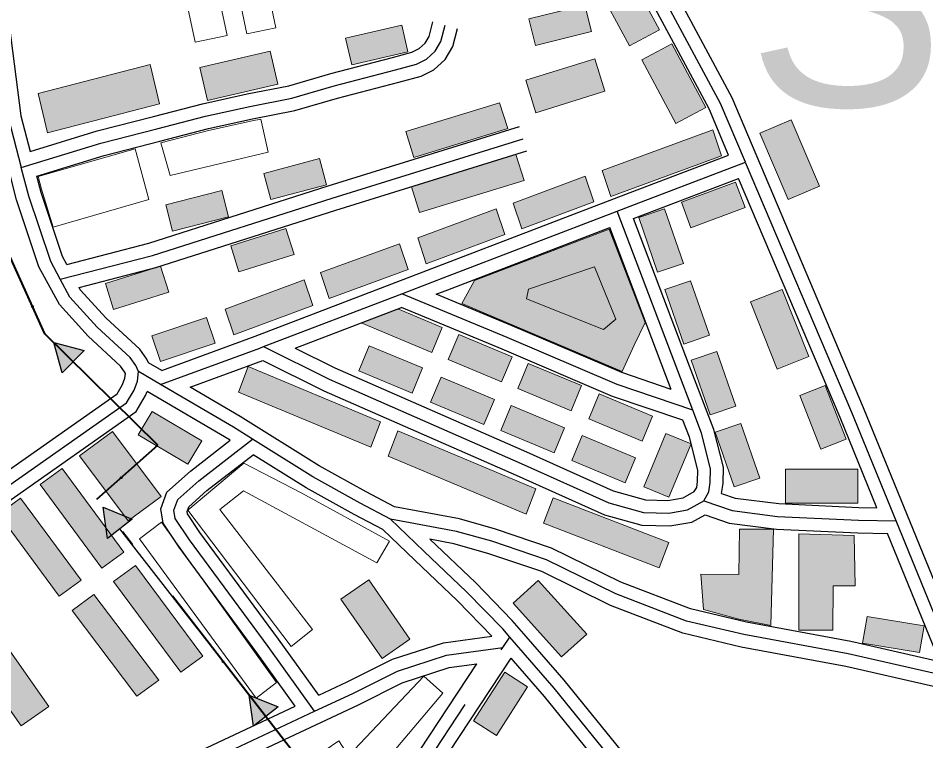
# Model space of a CAD drawing. Extents: x -64005 to -55000, y -89025 to -80000.
# Drawn here: x -63500 to -62966, y -81537 to -81112 of the extents above; entities that cross this region are included whole.
import ezdxf
from ezdxf.enums import TextEntityAlignment as Align

# ---------------------------------------------------------------- set-up
doc = ezdxf.new("R2010")
doc.units = 0
doc.header["$LTSCALE"] = 32
doc.linetypes.add('DOT_DASHED', pattern=[7.7, 5, -1.2, 0.3, -1.2])
doc.linetypes.add('LONG_DASHED', pattern=[7.5, 6, -1.5])
for name, color, linetype, lineweight in [('18', 7, 'Continuous', 25), ('21', 7, 'Continuous', 25), ('39', 7, 'LONG_DASHED', 25), ('7', 7, 'Continuous', 13)]:
    doc.layers.add(name, color=color, linetype=linetype, lineweight=lineweight)
doc.layers.add('44', color=7, linetype='Continuous')

msp = doc.modelspace()

# ---------------------------------------------------------------- hatches: boundary and pattern name
at = {"layer": '18'}
for points in [[(-63474.17, -81320.8), (-63479.09, -81302.97), (-63461.19, -81307.62)], [(-63447.44, -81418.22), (-63449.96, -81399.89), (-63432.83, -81406.87)], [(-63361.59, -81528.81), (-63364.11, -81510.48), (-63346.98, -81517.46)]]:
    msp.add_hatch(color=256, dxfattribs=at).paths.add_polyline_path(points)
at = {"layer": '7'}
for points in [[(-63160.4, -81090.73), (-63140.35, -81128.2), (-63122.72, -81118.77), (-63142.77, -81081.3)], [(-63166.53, -81104.19), (-63199.52, -81112.42), (-63195.65, -81127.95), (-63162.66, -81119.72)], [(-63274.22, -81116.15), (-63307.34, -81123.8), (-63303.74, -81139.39), (-63270.62, -81131.74)], [(-63133.02, -81136.42), (-63112.95, -81173.88), (-63095.32, -81164.44), (-63115.39, -81126.98)], [(-63351.75, -81131.35), (-63393.16, -81140.92), (-63388.65, -81160.41), (-63347.24, -81150.84)], [(-63422.33, -81139.18), (-63488.15, -81156.27), (-63482.75, -81179.42), (-63416.93, -81162.33)], [(-63160.72, -81135.9), (-63201.31, -81148.49), (-63195.38, -81167.6), (-63154.79, -81155.01)], [(-63216.68, -81161.73), (-63271.91, -81178.61), (-63267.12, -81193.88), (-63211.89, -81176.99)], [(-63063.51, -81179.59), (-63046.95, -81218.73), (-63028.53, -81210.93), (-63045.09, -81171.79)], [(-63091.15, -81177.74), (-63156.37, -81201.71), (-63151.31, -81216.89), (-63086.09, -81192.92)], [(-63322.66, -81194.57), (-63355.52, -81203.3), (-63351.42, -81218.77), (-63318.56, -81210.04)], [(-63207.1, -81192.29), (-63268.59, -81211.17), (-63263.81, -81226.44), (-63202.31, -81207.56)], [(-63166.3, -81204.95), (-63208.69, -81220.76), (-63203.63, -81235.94), (-63161.24, -81220.13)], [(-63077.85, -81208.43), (-63109.71, -81220.29), (-63104.13, -81235.29), (-63072.27, -81223.43)], [(-63380.24, -81213.44), (-63413.17, -81221.92), (-63409.18, -81237.42), (-63376.25, -81228.94)], [(-63218.79, -81224.14), (-63264.92, -81241.34), (-63259.86, -81256.52), (-63213.73, -81239.32)], [(-63108.59, -81256.28), (-63119.66, -81224.13), (-63134.79, -81229.34), (-63123.72, -81261.49)], [(-63342.45, -81235.8), (-63374.89, -81245.97), (-63370.11, -81261.24), (-63337.67, -81251.07)], [(-63137.59, -81304.48), (-63144.6, -81320.03), (-63238.98, -81279.85), (-63231.4, -81266.39), (-63152.19, -81236.24), (-63131.15, -81291.02)], [(-63275.63, -81244.74), (-63322.16, -81261.76), (-63317.1, -81276.94), (-63270.57, -81259.92)], [(-63416.16, -81257.99), (-63448.6, -81268.16), (-63443.82, -81283.43), (-63411.38, -81273.26)], [(-63155.6, -81295.25), (-63200.89, -81277.25), (-63199.76, -81271.56), (-63160.91, -81258.29), (-63148.4, -81289.19)], [(-63331.68, -81265.97), (-63378.15, -81283.26), (-63373.09, -81298.44), (-63326.62, -81281.15)], [(-63093.24, -81298.65), (-63104.31, -81266.5), (-63119.44, -81271.71), (-63108.37, -81303.86)], [(-63034.84, -81311.22), (-63050.41, -81271.67), (-63069.02, -81279), (-63053.45, -81318.55)], [(-63250.47, -81293.99), (-63276.51, -81283.1), (-63298.13, -81291.31), (-63256.62, -81308.76)], [(-63389.1, -81288.15), (-63421.36, -81298.91), (-63416.3, -81314.09), (-63384.04, -81303.33)], [(-63209.42, -81311.23), (-63240.8, -81298.15), (-63246.96, -81312.91), (-63215.58, -81325.99)], [(-63262, -81317.87), (-63293.38, -81304.79), (-63299.54, -81319.55), (-63268.16, -81332.63)], [(-63077.74, -81340.27), (-63088.81, -81308.12), (-63103.94, -81313.33), (-63092.87, -81345.48)], [(-63286.83, -81349.61), (-63364.65, -81317.08), (-63370.33, -81332.03), (-63292.52, -81364.57)], [(-63168.43, -81328.26), (-63199.81, -81315.18), (-63205.97, -81329.94), (-63174.59, -81343.02)], [(-63219.75, -81336.35), (-63251.13, -81323.27), (-63257.29, -81338.03), (-63225.91, -81351.11)], [(-63126.71, -81346.2), (-63158.09, -81333.12), (-63164.25, -81347.88), (-63132.87, -81360.96)], [(-63012.79, -81359.82), (-63025.24, -81328.18), (-63040.13, -81334.04), (-63027.68, -81365.68)], [(-63391.93, -81360.74), (-63421.21, -81343.44), (-63429.35, -81357.22), (-63400.07, -81374.52)], [(-63178.54, -81353.03), (-63209.92, -81339.95), (-63216.08, -81354.71), (-63184.7, -81367.79)], [(-63063.63, -81382.66), (-63074.7, -81350.51), (-63089.83, -81355.72), (-63078.76, -81387.87)], [(-63463.89, -81369.7), (-63435.34, -81407.84), (-63415.92, -81393.5), (-63444.47, -81355.36)], [(-63195.47, -81388.97), (-63276.52, -81354.89), (-63282.2, -81369.84), (-63201.15, -81403.93)], [(-63136.69, -81370.74), (-63168.07, -81357.66), (-63174.23, -81372.42), (-63142.85, -81385.5)], [(-63118.84, -81356.42), (-63131.92, -81387.8), (-63117.16, -81393.96), (-63104.08, -81362.58)], [(-63437.81, -81426.33), (-63474.15, -81376.97), (-63487.07, -81386.41), (-63450.73, -81435.77)], [(-63005.93, -81377.41), (-63048.43, -81377.41), (-63048.43, -81397.41), (-63005.93, -81397.41)], [(-63463.01, -81442.83), (-63498.58, -81394.5), (-63511.5, -81403.94), (-63475.93, -81452.27)], [(-63117.05, -81420.58), (-63185.18, -81394.31), (-63190.86, -81409.26), (-63122.73, -81435.54)], [(-63057.09, -81469.51), (-63055.62, -81412.81), (-63075.62, -81412.82), (-63076.04, -81439.47), (-63098.21, -81439.28), (-63096.69, -81460.14), (-63075.99, -81465.73)], [(-63020.56, -81472.16), (-63020.51, -81446.19), (-63007.44, -81446.19), (-63008.01, -81416.43), (-63040.56, -81415.47), (-63040.56, -81472.17)], [(-63391.35, -81487.57), (-63430.96, -81434.22), (-63443.88, -81443.66), (-63404.27, -81497)], [(-63269.48, -81477.5), (-63293.74, -81442.6), (-63310.16, -81454.02), (-63285.9, -81488.92)], [(-63208.82, -81456.44), (-63180.29, -81487.94), (-63165.46, -81474.52), (-63193.99, -81443.02)], [(-63417.29, -81501.62), (-63455.4, -81451.28), (-63468.32, -81460.72), (-63430.21, -81511.05)], [(-62966.99, -81469.71), (-63000.53, -81464.13), (-63003.15, -81479.91), (-62969.61, -81485.49)], [(-63522.68, -81493.88), (-63498.25, -81528.66), (-63481.88, -81517.16), (-63506.31, -81482.38)], [(-63213.72, -81496.98), (-63231.98, -81525.66), (-63218.48, -81534.26), (-63200.22, -81505.58)]]:
    msp.add_hatch(color=256, dxfattribs=at).paths.add_polyline_path(points)

# ---------------------------------------------------------------- linework, layer by layer
at = {"layer": '18'}
msp.add_line((-63394.77, -81470.98), (-63440.13, -81412.54), dxfattribs=at)
at = {"layer": '18', "linetype": 'DOT_DASHED', "lineweight": 40}
msp.add_lwpolyline([(-63319.9, -81696.94), (-63356.25, -81647.41), (-63311.14, -81578.71), (-63453.62, -81395.17), (-63417.75, -81363.38), (-63484.38, -81297.76), (-63531.53, -81193.17), (-63540.75, -81113.2), (-63482.33, -81102.94), (-63396.22, -81090.64), (-63407.47, -81009.99), (-63341.86, -81008.96), (-63335.71, -81025.37), (-63210.66, -80994.61), (-63202.46, -80898.22), (-63214.48, -80831.59)], dxfattribs=at)
at = {"layer": '18'}
for points in [[(-63474.17, -81320.8), (-63479.09, -81302.97), (-63461.19, -81307.62)], [(-63474.17, -81320.8), (-63479.09, -81302.97), (-63461.19, -81307.62)], [(-63447.44, -81418.22), (-63449.96, -81399.89), (-63432.83, -81406.87)], [(-63361.59, -81528.81), (-63364.11, -81510.48), (-63346.98, -81517.46)]]:
    msp.add_lwpolyline(points, close=True, dxfattribs=at)
for points in [[(-63420.67, -81365.97), (-63417.75, -81363.38), (-63467.68, -81314.21)], [(-63313.13, -81581.74), (-63311.14, -81578.71), (-63354.28, -81523.13)]]:
    msp.add_lwpolyline(points, dxfattribs=at)
for centre in [(-63491.6, -81281.74), (-63439.38, -81382.55), (-63379.44, -81490.73)]:
    msp.add_circle(centre, 0.5, dxfattribs=at)
at = {"layer": '21'}
for p, q in [((-63137.9, -81229.82), (-63076.11, -81206.34)), ((-63337.02, -81306.2), (-63274.37, -81282.22)), ((-63415.44, -81319.42), (-63423.35, -81314.78)), ((-63398.71, -81329.23), (-63356.09, -81313.49)), ((-63375.16, -81360.44), (-63424.1, -81331.73)), ((-62957.7, -81490.8), (-62988.5, -81415.37))]:
    msp.add_line(p, q, dxfattribs=at)
for points in [[(-63081.97, -81192.52), (-63093.5, -81165.35), (-63166.74, -81028.7), (-63212.65, -80943.65)], [(-62940.2, -81493.99), (-63002.56, -81341.26), (-63079.96, -81158.87), (-63153.52, -81021.6), (-63193.84, -80946.92)], [(-63522.69, -81051.21), (-63516.32, -81064.75), (-63507.19, -81100.43), (-63498.36, -81169.49), (-63492.87, -81190.37)], [(-63492.87, -81190.37), (-63453.44, -81178.27), (-63420.34, -81169.86), (-63391.47, -81162.41), (-63365.28, -81156.56), (-63340.68, -81151.72), (-63316.08, -81144.6), (-63279.81, -81135.06), (-63268.32, -81132.02), (-63264.12, -81129.84), (-63260.56, -81126.61), (-63258.19, -81122.65), (-63255.91, -81114.16)], [(-63489.06, -81204.89), (-63449.4, -81192.71), (-63416.62, -81184.4), (-63387.95, -81176.99), (-63362.2, -81171.24), (-63337.14, -81166.32), (-63312.08, -81159.06), (-63275.99, -81149.56), (-63262.88, -81146.1), (-63255.48, -81142.26), (-63248.84, -81136.21), (-63244.25, -81128.57), (-63241.43, -81118.04)], [(-63471.43, -81256.95), (-63423.09, -81244.36), (-63317.51, -81210.66), (-63205.04, -81175.79)], [(-63464.11, -81270.54), (-63418.91, -81258.78), (-63313.01, -81224.96), (-63200.6, -81190.11)], [(-63415.44, -81319.42), (-63360.5, -81299.13), (-63252.55, -81257.81), (-63139.98, -81214.56), (-63081.97, -81192.52)], [(-63637.3, -81485.05), (-63626.46, -81477.33), (-63577.78, -81431.27), (-63525.13, -81391.58), (-63441.84, -81333.19), (-63438.59, -81327.64), (-63437.22, -81323.98), (-63436.92, -81321.19), (-63437.39, -81320.1), (-63439.76, -81316.79), (-63458.87, -81299.12), (-63475.77, -81280.52), (-63487.75, -81258.27), (-63500.89, -81218.87), (-63505.39, -81201.74)], [(-63471.43, -81256.95), (-63473.93, -81252.29), (-63486.51, -81214.59), (-63489.06, -81204.89)], [(-62994.68, -81400.24), (-63016.4, -81347.02), (-63076.11, -81206.34)], [(-63086.07, -81391.75), (-63085.26, -81385.87), (-63085.04, -81376.36), (-63090.71, -81354.09), (-63104.89, -81316.91), (-63137.9, -81229.82)], [(-63254.05, -81274.44), (-63247.17, -81271.81), (-63151.89, -81235.21)], [(-63115.76, -81330.49), (-63118.91, -81322.25), (-63151.89, -81235.21)], [(-63423.35, -81314.78), (-63424.27, -81312.66), (-63428.46, -81306.81), (-63448.21, -81288.54), (-63463.43, -81271.8), (-63464.11, -81270.54)], [(-63115.76, -81330.49), (-63144.85, -81320.61), (-63209.42, -81293.04), (-63254.05, -81274.44)], [(-63108.82, -81348.7), (-63150.21, -81334.63), (-63215.26, -81306.86), (-63274.37, -81282.22)], [(-63337.02, -81306.2), (-63313.75, -81317.74), (-63200.95, -81367.34), (-63149.89, -81390.24), (-63130.86, -81395.53), (-63117.74, -81395.85), (-63108.74, -81394.31), (-63102.15, -81390.61), (-63100.73, -81388.24), (-63100.24, -81384.67), (-63100.08, -81378.06), (-63105.03, -81358.63), (-63108.82, -81348.7)], [(-63356.09, -81313.49), (-63320.11, -81331.34), (-63207.03, -81381.04), (-63154.99, -81404.38), (-63133.1, -81410.47), (-63116.64, -81410.89), (-63103.66, -81408.65), (-63095.8, -81404.25)], [(-63628.68, -81497.33), (-63616.9, -81488.95), (-63568.08, -81442.75), (-63516.31, -81403.72), (-63430.56, -81343.59), (-63424.99, -81334.12), (-63424.1, -81331.73)], [(-63278.5, -81399.64), (-63295.16, -81390.87), (-63322.89, -81375.54), (-63369.43, -81346.41), (-63398.71, -81329.23)], [(-63336.93, -81517.05), (-63359.02, -81486.36), (-63405.35, -81423.31), (-63414.7, -81409.29), (-63416.02, -81400.82), (-63412.44, -81390.98), (-63398.52, -81378.55), (-63375.16, -81360.44)], [(-63323.11, -81510.58), (-63346.88, -81477.54), (-63393.05, -81414.71), (-63400.38, -81403.71), (-63400.6, -81402.32), (-63399.64, -81399.66), (-63388.92, -81390.09), (-63361.67, -81368.96)], [(-63285.43, -81412.94), (-63302.28, -81404.07), (-63330.51, -81388.48), (-63361.67, -81368.96)], [(-63086.07, -81391.75), (-63078.15, -81394.5), (-63052.5, -81397.77), (-63005.33, -81400.02), (-62994.68, -81400.24)], [(-62957.7, -81490.8), (-63010.05, -81478.89), (-63071.42, -81467.54), (-63104.47, -81459.74), (-63145.39, -81444), (-63186.19, -81423.92), (-63219.12, -81412.72), (-63240.29, -81406.77), (-63278.5, -81399.64)], [(-63095.8, -81404.25), (-63081.59, -81409.18), (-63053.8, -81412.73), (-63005.83, -81415.02), (-62988.5, -81415.37)], [(-63221.31, -81475.71), (-63241.47, -81454.92), (-63266.55, -81431.12), (-63285.43, -81412.94)], [(-63201.12, -81475.9), (-63209.37, -81466.47), (-63230.91, -81444.26), (-63257.79, -81418.76)], [(-62950.98, -81507.25), (-62961.41, -81505.34), (-63013.07, -81493.59), (-63074.5, -81482.22), (-63108.91, -81474.1), (-63151.41, -81457.76), (-63191.95, -81437.8), (-63223.56, -81427.06), (-63243.71, -81421.39), (-63257.79, -81418.76)], [(-63323.11, -81510.58), (-63306.37, -81502.74), (-63279.68, -81489.39), (-63249.74, -81479.62), (-63221.31, -81475.71)], [(-63007.5, -81743.27), (-63020.24, -81730.52), (-63051.33, -81679.09), (-63093.42, -81611.3), (-63110.06, -81586.34), (-63137.42, -81552.69), (-63178.81, -81501.6), (-63201.12, -81475.9)], [(-63534.99, -81629.18), (-63437.45, -81580.68), (-63299.83, -81516.24), (-63273.96, -81503.31), (-63246.36, -81494.3), (-63230.15, -81492.07)], [(-63457.38, -81734.84), (-63441.81, -81723.57), (-63359.85, -81667.6), (-63330.45, -81644.5), (-63230.15, -81492.07)], [(-63448.93, -81747.24), (-63433.19, -81735.85), (-63350.97, -81679.7), (-63319.27, -81654.78), (-63209.95, -81488.65)], [(-63023.58, -81748.4), (-63032.14, -81739.84), (-63064.13, -81686.93), (-63106.04, -81619.42), (-63122.14, -81595.26), (-63149.06, -81562.15), (-63190.29, -81511.24), (-63209.95, -81488.65)], [(-63544.14, -81616.98), (-63443.97, -81567.18), (-63336.93, -81517.05)]]:
    msp.add_lwpolyline(points, dxfattribs=at)
at = {"layer": '39', "linetype": 'DOT_DASHED'}
for p, q in [((-63355.69, -81305.32), (-63274.26, -81274.15)), ((-63416.17, -81327.68), (-63429.25, -81320.01)), ((-62945.59, -81500.62), (-62983.42, -81407.97)), ((-63214.8, -81482.38), (-63210.78, -81476.27))]:
    msp.add_line(p, q, dxfattribs=at)
for points in [[(-63072.02, -81196.76), (-63086.73, -81162.11), (-63160.13, -81025.15), (-63210.81, -80931.28)], [(-63533.07, -81046.15), (-63529.84, -81053.64), (-63523.41, -81067.3), (-63514.57, -81101.84), (-63505.74, -81170.93), (-63498.14, -81199.83)], [(-63498.14, -81199.83), (-63451.42, -81185.49), (-63418.48, -81177.13), (-63389.71, -81169.7), (-63363.74, -81163.9), (-63338.91, -81159.02), (-63314.08, -81151.83), (-63277.9, -81142.31), (-63265.6, -81139.06), (-63259.8, -81136.05), (-63254.7, -81131.41), (-63251.22, -81125.61), (-63248.67, -81116.1)], [(-63475.24, -81265.69), (-63421, -81251.57), (-63315.26, -81217.81), (-63202.82, -81182.95)], [(-63475.24, -81265.69), (-63480.84, -81255.28), (-63493.7, -81216.73), (-63498.14, -81199.83)], [(-63147.55, -81225.51), (-63137.3, -81221.57), (-63072.02, -81196.76)], [(-62983.42, -81407.97), (-63009.48, -81344.14), (-63072.02, -81196.76)], [(-63274.26, -81274.15), (-63249.86, -81264.81), (-63147.55, -81225.51)], [(-63103.07, -81342.73), (-63111.9, -81319.58), (-63147.55, -81225.51)], [(-63429.25, -81320.01), (-63430.83, -81316.38), (-63434.11, -81311.8), (-63453.54, -81293.83), (-63469.6, -81276.16), (-63475.24, -81265.69)], [(-63103.07, -81342.73), (-63147.53, -81327.62), (-63212.34, -81299.95), (-63274.26, -81274.15)], [(-63416.17, -81327.68), (-63357.86, -81306.15), (-63355.69, -81305.32)], [(-63355.69, -81305.32), (-63316.93, -81324.54), (-63203.99, -81374.19), (-63152.44, -81397.31), (-63131.98, -81403), (-63117.19, -81403.37), (-63106.2, -81401.48), (-63096.64, -81396.02)], [(-63641.13, -81496.99), (-63621.68, -81483.14), (-63572.93, -81437.01), (-63520.72, -81397.65), (-63436.2, -81338.39), (-63431.79, -81330.88), (-63429.86, -81325.72), (-63429.25, -81320.01)], [(-63362.13, -81359.83), (-63373.32, -81352.82), (-63416.17, -81327.68)], [(-63096.64, -81396.02), (-63093.51, -81390.77), (-63092.75, -81385.27), (-63092.56, -81377.21), (-63097.87, -81356.36), (-63103.07, -81342.73)], [(-63325.56, -81520.01), (-63352.95, -81481.95), (-63399.2, -81419.01), (-63407.54, -81406.5), (-63408.31, -81401.57), (-63406.04, -81395.32), (-63393.72, -81384.32), (-63362.13, -81359.83)], [(-63280.99, -81406.8), (-63298.72, -81397.47), (-63326.7, -81382.01), (-63362.13, -81359.83)], [(-63096.64, -81396.02), (-63079.87, -81401.84), (-63053.15, -81405.25), (-63005.58, -81407.52), (-62983.42, -81407.97)], [(-63210.78, -81476.27), (-63214.89, -81471.55), (-63236.19, -81449.59), (-63261.37, -81425.7), (-63280.99, -81406.8)], [(-62945.59, -81500.62), (-62959.9, -81497.99), (-63011.56, -81486.24), (-63072.96, -81474.88), (-63106.69, -81466.92), (-63148.4, -81450.88), (-63189.07, -81430.86), (-63221.34, -81419.89), (-63242, -81414.08), (-63280.99, -81406.8)], [(-63012.8, -81748.57), (-63026.19, -81735.18), (-63057.73, -81683.01), (-63099.73, -81615.36), (-63116.1, -81590.8), (-63143.24, -81557.42), (-63184.55, -81506.42), (-63210.78, -81476.27)], [(-63461.23, -81746.88), (-63437.5, -81729.71), (-63355.41, -81673.65), (-63324.86, -81649.64), (-63214.8, -81482.38)], [(-63325.56, -81520.01), (-63303.1, -81509.49), (-63276.82, -81496.35), (-63248.05, -81486.96), (-63214.8, -81482.38)], [(-63548.66, -81627.6), (-63440.71, -81573.93), (-63325.56, -81520.01)]]:
    msp.add_lwpolyline(points, dxfattribs=at)
at = {"layer": '7'}
for points in [[(-63393.89, -81043.03), (-63377.1, -81122.14), (-63395.94, -81126.14), (-63412.73, -81047.03)], [(-63364.13, -81042.59), (-63348.41, -81117.55), (-63365.4, -81121.16), (-63381.12, -81046.2)], [(-63160.4, -81090.73), (-63140.35, -81128.2), (-63122.72, -81118.77), (-63142.77, -81081.3)], [(-63166.53, -81104.19), (-63199.52, -81112.42), (-63195.65, -81127.95), (-63162.66, -81119.72)], [(-63274.22, -81116.15), (-63307.34, -81123.8), (-63303.74, -81139.39), (-63270.62, -81131.74)], [(-63133.02, -81136.42), (-63112.95, -81173.88), (-63095.32, -81164.44), (-63115.39, -81126.98)], [(-63351.75, -81131.35), (-63393.16, -81140.92), (-63388.65, -81160.41), (-63347.24, -81150.84)], [(-63422.33, -81139.18), (-63488.15, -81156.27), (-63482.75, -81179.42), (-63416.93, -81162.33)], [(-63160.72, -81135.9), (-63201.31, -81148.49), (-63195.38, -81167.6), (-63154.79, -81155.01)], [(-63216.68, -81161.73), (-63271.91, -81178.61), (-63267.12, -81193.88), (-63211.89, -81176.99)], [(-63415.97, -81185.34), (-63387.94, -81178.09), (-63362.26, -81172.36), (-63357.15, -81171.36), (-63352.84, -81190.9), (-63410.55, -81204.6)], [(-63063.51, -81179.59), (-63046.95, -81218.73), (-63028.53, -81210.93), (-63045.09, -81171.79)], [(-63091.15, -81177.74), (-63156.37, -81201.71), (-63151.31, -81216.89), (-63086.09, -81192.92)], [(-63488.22, -81205.23), (-63486.3, -81212.53), (-63479.49, -81235.02), (-63423.18, -81218.63), (-63431.11, -81188.77)], [(-63322.66, -81194.57), (-63355.52, -81203.3), (-63351.42, -81218.77), (-63318.56, -81210.04)], [(-63207.1, -81192.29), (-63268.59, -81211.17), (-63263.81, -81226.44), (-63202.31, -81207.56)], [(-63166.3, -81204.95), (-63208.69, -81220.76), (-63203.63, -81235.94), (-63161.24, -81220.13)], [(-63077.85, -81208.43), (-63109.71, -81220.29), (-63104.13, -81235.29), (-63072.27, -81223.43)], [(-63380.24, -81213.44), (-63413.17, -81221.92), (-63409.18, -81237.42), (-63376.25, -81228.94)], [(-63218.79, -81224.14), (-63264.92, -81241.34), (-63259.86, -81256.52), (-63213.73, -81239.32)], [(-63108.59, -81256.28), (-63119.66, -81224.13), (-63134.79, -81229.34), (-63123.72, -81261.49)], [(-63342.45, -81235.8), (-63374.89, -81245.97), (-63370.11, -81261.24), (-63337.67, -81251.07)], [(-63137.59, -81304.48), (-63144.6, -81320.03), (-63238.98, -81279.85), (-63231.4, -81266.39), (-63152.19, -81236.24), (-63131.15, -81291.02)], [(-63275.63, -81244.74), (-63322.16, -81261.76), (-63317.1, -81276.94), (-63270.57, -81259.92)], [(-63416.16, -81257.99), (-63448.6, -81268.16), (-63443.82, -81283.43), (-63411.38, -81273.26)], [(-63155.6, -81295.25), (-63200.89, -81277.25), (-63199.76, -81271.56), (-63160.91, -81258.29), (-63148.4, -81289.19)], [(-63331.68, -81265.97), (-63378.15, -81283.26), (-63373.09, -81298.44), (-63326.62, -81281.15)], [(-63093.24, -81298.65), (-63104.31, -81266.5), (-63119.44, -81271.71), (-63108.37, -81303.86)], [(-63034.84, -81311.22), (-63050.41, -81271.67), (-63069.02, -81279), (-63053.45, -81318.55)], [(-63250.47, -81293.99), (-63276.51, -81283.1), (-63298.13, -81291.31), (-63256.62, -81308.76)], [(-63389.1, -81288.15), (-63421.36, -81298.91), (-63416.3, -81314.09), (-63384.04, -81303.33)], [(-63209.42, -81311.23), (-63240.8, -81298.15), (-63246.96, -81312.91), (-63215.58, -81325.99)], [(-63262, -81317.87), (-63293.38, -81304.79), (-63299.54, -81319.55), (-63268.16, -81332.63)], [(-63077.74, -81340.27), (-63088.81, -81308.12), (-63103.94, -81313.33), (-63092.87, -81345.48)], [(-63286.83, -81349.61), (-63364.65, -81317.08), (-63370.33, -81332.03), (-63292.52, -81364.57)], [(-63168.43, -81328.26), (-63199.81, -81315.18), (-63205.97, -81329.94), (-63174.59, -81343.02)], [(-63219.75, -81336.35), (-63251.13, -81323.27), (-63257.29, -81338.03), (-63225.91, -81351.11)], [(-63126.71, -81346.2), (-63158.09, -81333.12), (-63164.25, -81347.88), (-63132.87, -81360.96)], [(-63012.79, -81359.82), (-63025.24, -81328.18), (-63040.13, -81334.04), (-63027.68, -81365.68)], [(-63391.93, -81360.74), (-63421.21, -81343.44), (-63429.35, -81357.22), (-63400.07, -81374.52)], [(-63178.54, -81353.03), (-63209.92, -81339.95), (-63216.08, -81354.71), (-63184.7, -81367.79)], [(-63063.63, -81382.66), (-63074.7, -81350.51), (-63089.83, -81355.72), (-63078.76, -81387.87)], [(-63463.89, -81369.7), (-63435.34, -81407.84), (-63415.92, -81393.5), (-63444.47, -81355.36)], [(-63195.47, -81388.97), (-63276.52, -81354.89), (-63282.2, -81369.84), (-63201.15, -81403.93)], [(-63136.69, -81370.74), (-63168.07, -81357.66), (-63174.23, -81372.42), (-63142.85, -81385.5)], [(-63118.84, -81356.42), (-63131.92, -81387.8), (-63117.16, -81393.96), (-63104.08, -81362.58)], [(-63400.07, -81401.52), (-63367.17, -81373.98), (-63333.11, -81391.66), (-63281.41, -81419.76), (-63288.99, -81432.7), (-63367.46, -81390.27), (-63381.33, -81401.19), (-63326.83, -81471.82), (-63339.28, -81481.85)], [(-63437.81, -81426.33), (-63474.15, -81376.97), (-63487.07, -81386.41), (-63450.73, -81435.77)], [(-63005.93, -81377.41), (-63048.43, -81377.41), (-63048.43, -81397.41), (-63005.93, -81397.41)], [(-63463.01, -81442.83), (-63498.58, -81394.5), (-63511.5, -81403.94), (-63475.93, -81452.27)], [(-63117.05, -81420.58), (-63185.18, -81394.31), (-63190.86, -81409.26), (-63122.73, -81435.54)], [(-63415.75, -81408.61), (-63428.63, -81418.48), (-63359.87, -81512.2), (-63347.99, -81503.04)], [(-63057.09, -81469.51), (-63055.62, -81412.81), (-63075.62, -81412.82), (-63076.04, -81439.47), (-63098.21, -81439.28), (-63096.69, -81460.14), (-63075.99, -81465.73)], [(-63020.56, -81472.16), (-63020.51, -81446.19), (-63007.44, -81446.19), (-63008.01, -81416.43), (-63040.56, -81415.47), (-63040.56, -81472.17)], [(-63391.35, -81487.57), (-63430.96, -81434.22), (-63443.88, -81443.66), (-63404.27, -81497)], [(-63269.48, -81477.5), (-63293.74, -81442.6), (-63310.16, -81454.02), (-63285.9, -81488.92)], [(-63208.82, -81456.44), (-63180.29, -81487.94), (-63165.46, -81474.52), (-63193.99, -81443.02)], [(-63417.29, -81501.62), (-63455.4, -81451.28), (-63468.32, -81460.72), (-63430.21, -81511.05)], [(-62966.99, -81469.71), (-63000.53, -81464.13), (-63003.15, -81479.91), (-62969.61, -81485.49)], [(-63522.68, -81493.88), (-63498.25, -81528.66), (-63481.88, -81517.16), (-63506.31, -81482.38)], [(-63213.72, -81496.98), (-63231.98, -81525.66), (-63218.48, -81534.26), (-63200.22, -81505.58)], [(-63323.72, -81545.79), (-63311.33, -81537.34), (-63305.66, -81546.21), (-63261.37, -81499.37), (-63250.21, -81509.39), (-63294.89, -81562.38), (-63287.11, -81573.28), (-63299.5, -81581.73)]]:
    msp.add_lwpolyline(points, close=True, dxfattribs=at)

# ---------------------------------------------------------------- texts
at = {"layer": '44'}
msp.add_text('Samora Correia', height=130, rotation=0.007, dxfattribs=at).set_placement((-62457.41, -81163.69), align=Align.CENTER)

doc.saveas('drawing.dxf')
